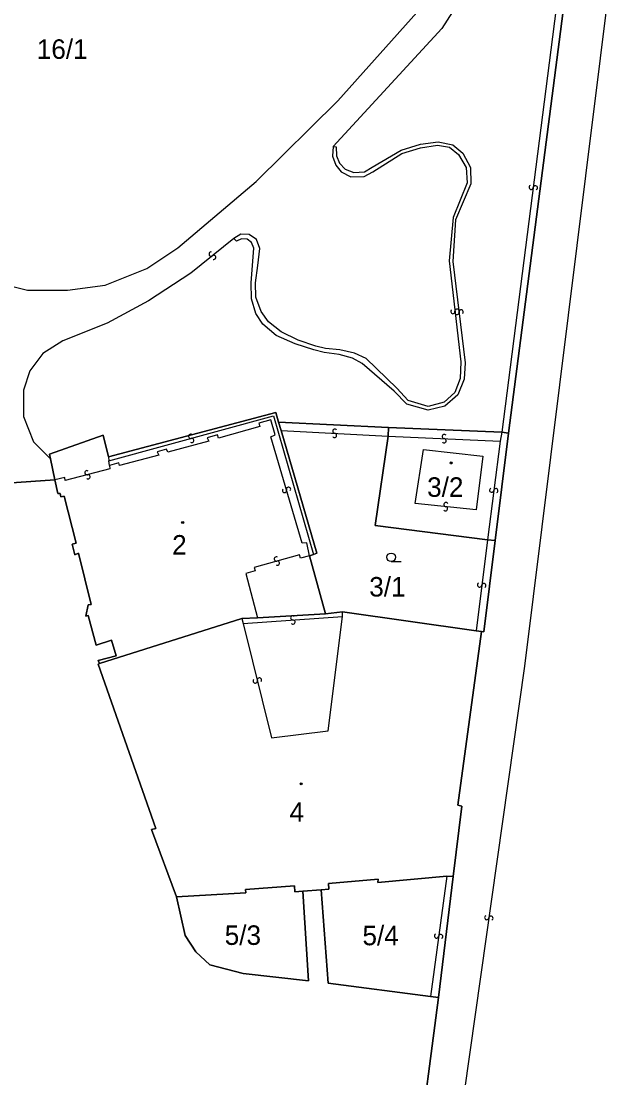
# Model space of a CAD drawing. Extents: x -600309 to -598967, y -1161267 to -1160292.
# Drawn here: x -599140.1 to -599088.5, y -1161050.3 to -1160958.3 of the extents above; entities that cross this region are included whole.
import ezdxf

# ---------------------------------------------------------------- set-up
doc = ezdxf.new("R2010")
doc.units = 0
for name, color, linetype in [('Level 1', 7, 'Continuous'), ('Level 13', 7, 'Continuous'), ('Level 3', 7, 'Continuous'), ('Level 4', 7, 'Continuous'), ('Level 5', 7, 'Continuous'), ('Level 60', 7, 'Continuous')]:
    doc.layers.add(name, color=color, linetype=linetype)

msp = doc.modelspace()

# ---------------------------------------------------------------- linework, layer by layer
at = {"layer": 'Level 1'}
for points in [[(-599090.81, -1160941.28), (-599097.65, -1160994.22)], [(-599132.49, -1160996.29), (-599117.92, -1160992.41), (-599117.67, -1160993.27)], [(-599117.67, -1160993.27), (-599117.46, -1160993.99)], [(-599117.67, -1160993.27), (-599108.11, -1160993.72)], [(-599117.46, -1160993.99), (-599114.35, -1161004.67), (-599114.63, -1161004.77)], [(-599108.11, -1160993.72), (-599108.12, -1160994.48)], [(-599108.11, -1160993.72), (-599098.24, -1160994.14)], [(-599137.53, -1160996.44), (-599137.61, -1160996.05), (-599132.93, -1160994.39), (-599132.49, -1160996.29)], [(-599108.12, -1160994.48), (-599109.26, -1161002.27), (-599099.5, -1161003.5)], [(-599097.65, -1160994.22), (-599098.82, -1161003.55)], [(-599098.24, -1160994.14), (-599097.65, -1160994.22)], [(-599137.16, -1160998.29), (-599137.53, -1160996.44)], [(-599145.53, -1160998.87), (-599137.16, -1160998.29)], [(-599133.27, -1161014.28), (-599133.38, -1161014.02), (-599131.8, -1161013.59), (-599132.22, -1161012.25), (-599133.56, -1161012.67), (-599134.26, -1161010.1), (-599134.45, -1161010.15), (-599134.26, -1161009.17), (-599134, -1161009.14), (-599135.1, -1161004.66), (-599135.42, -1161004.81), (-599135.64, -1161003.89), (-599135.3, -1161003.8), (-599136.34, -1160999.71), (-599136.64, -1160999.76), (-599136.7, -1160999.48), (-599136.89, -1160999.48), (-599137.16, -1160998.29)], [(-599098.82, -1161003.55), (-599099.81, -1161011.5), (-599100.02, -1161011.48)], [(-599099.5, -1161003.5), (-599098.82, -1161003.55)], [(-599114.63, -1161004.77), (-599114.99, -1161004.9)], [(-599114.99, -1161004.9), (-599113.58, -1161009.96)], [(-599120.87, -1161010.35), (-599133.27, -1161014.28)], [(-599119.5, -1161010.28), (-599120.87, -1161010.35)], [(-599113.58, -1161009.96), (-599119.5, -1161010.28)], [(-599112.1, -1161009.78), (-599113.58, -1161009.96)], [(-599100.48, -1161011.42), (-599112.1, -1161009.78)], [(-599100.02, -1161011.48), (-599102.07, -1161026.61), (-599101.73, -1161026.68), (-599102.46, -1161032.82)], [(-599100.02, -1161011.48), (-599100.48, -1161011.42)], [(-599133.27, -1161014.28), (-599133.39, -1161014.34), (-599128.35, -1161028.63), (-599128.73, -1161028.71), (-599126.57, -1161034.58)], [(-599103.03, -1161032.79), (-599109.02, -1161033.35), (-599109, -1161033.04), (-599113.34, -1161033.42), (-599113.31, -1161033.92), (-599113.96, -1161033.97)], [(-599102.46, -1161032.82), (-599103.76, -1161043.36)], [(-599102.46, -1161032.82), (-599103.03, -1161032.79)], [(-599115.56, -1161034.09), (-599116.25, -1161034.14), (-599116.29, -1161033.64), (-599120.56, -1161033.94), (-599120.53, -1161034.24), (-599126.57, -1161034.58)], [(-599126.57, -1161034.58), (-599125.8, -1161037.96), (-599124.88, -1161039.38), (-599123.66, -1161040.5), (-599120.75, -1161041.27), (-599115.08, -1161041.91), (-599115.56, -1161034.09)], [(-599113.96, -1161033.97), (-599115.56, -1161034.09)], [(-599113.96, -1161033.97), (-599113.35, -1161042.1), (-599104.44, -1161043.25)], [(-599103.76, -1161043.36), (-599105.64, -1161057.73)], [(-599104.44, -1161043.25), (-599103.76, -1161043.36)]]:
    msp.add_lwpolyline(points, dxfattribs=at)
at = {"layer": 'Level 13'}
for centre, start, end in [((-599095.682, -1160972.816), 119.84302, 352.43302), ((-599095.317, -1160972.865), 300.05748, 172.15547), ((-599123.545, -1160978.626), 75.98584, 308.57584), ((-599123.316, -1160978.915), 256.20029, 128.29829), ((-599102.503, -1160983.63), 133.69091, 6.28091), ((-599102.143, -1160983.701), 134.05983, 6.64983), ((-599102.137, -1160983.591), 313.90536, 186.00336), ((-599101.777, -1160983.66), 314.27428, 186.37228), ((-599112.779, -1160994.046), 34.36961, 266.4676), ((-599125.327, -1160994.492), 52.73598, 284.83398), ((-599125.232, -1160994.848), 232.52153, 105.11153), ((-599112.8, -1160994.414), 214.15515, 86.74515), ((-599103.24, -1160994.506), 34.84489, 266.94289), ((-599103.259, -1160994.874), 214.63043, 87.22043), ((-599134.355, -1160997.662), 51.67744, 284.26744), ((-599134.265, -1160998.019), 231.89189, 103.98989), ((-599117.157, -1160999.211), 143.89603, 15.99403), ((-599116.803, -1160999.108), 323.68158, 196.27158), ((-599099.122, -1160999.175), 119.72972, 352.31972), ((-599098.757, -1160999.226), 299.94418, 172.04218), ((-599103.1, -1161000.437), 31.03134, 263.62134), ((-599103.141, -1161000.803), 211.2458, 83.3438), ((-599117.869, -1161005.172), 52.71979, 285.30979), ((-599117.772, -1161005.528), 232.93424, 105.03224), ((-599100.173, -1161007.437), 120.1045, 352.6945), ((-599099.807, -1161007.484), 300.31896, 172.41696), ((-599116.441, -1161010.296), 41.27473, 273.37272), ((-599116.418, -1161010.664), 221.06027, 93.65027), ((-599119.699, -1161015.793), 140.99111, 13.58111), ((-599119.341, -1161015.708), 321.20556, 193.30356), ((-599099.552, -1161036.393), 119.08489, 351.67489), ((-599099.188, -1161036.448), 299.29935, 171.39734), ((-599103.922, -1161037.995), 119.48113, 352.07113), ((-599103.557, -1161038.046), 299.69558, 171.79358)]:
    msp.add_arc(centre, 0.184, start, end, dxfattribs=at)
at = {"layer": 'Level 3'}
for points in [[(-599237.16, -1160924.23), (-599217.67, -1160913.88), (-599211.9, -1160912.1), (-599205.67, -1160911.66), (-599162.67, -1160915.7), (-599146.88, -1160917.38), (-599132.9, -1160919.94), (-599119.14, -1160923.19), (-599114.23, -1160925.05), (-599109.69, -1160927.43), (-599105.45, -1160930.09), (-599102.83, -1160932.05), (-599099.44, -1160935.38), (-599096.48, -1160939.5), (-599095.29, -1160943.46), (-599096.44, -1160948), (-599103.45, -1160958.99), (-599112.91, -1160969.26)], [(-599085.6, -1160920.54), (-599085.49, -1160923.44), (-599085.84, -1160930.8), (-599090.96, -1160971.81), (-599096.26, -1161014.5), (-599102.48, -1161058.35)], [(-599167.37, -1160964.08), (-599145.71, -1160979.34), (-599143.04, -1160980.89), (-599139.54, -1160981.78), (-599136.05, -1160981.78), (-599132.77, -1160981.34), (-599129.15, -1160979.87), (-599126.44, -1160978.08), (-599119.63, -1160972.32), (-599112.51, -1160965.29), (-599105.65, -1160957.58), (-599100.74, -1160950.13), (-599100.79, -1160948.38), (-599101.42, -1160946.69), (-599102.51, -1160945.5), (-599103.95, -1160944.85), (-599105.64, -1160944.69), (-599120.09, -1160944.82), (-599133.48, -1160945.79), (-599158.21, -1160948.49)], [(-599092.77, -1160951.53), (-599098.24, -1160994.14)], [(-599112.91, -1160969.26), (-599112.65, -1160969.29), (-599112.63, -1160970.06), (-599112.36, -1160970.72), (-599111.88, -1160971.23), (-599111.13, -1160971.52), (-599110.2, -1160971.47), (-599109.53, -1160971.07), (-599107, -1160969.57), (-599105.33, -1160969.06), (-599103.77, -1160968.85), (-599102.51, -1160969.1), (-599101.64, -1160969.83), (-599100.97, -1160971.08), (-599100.93, -1160972.5), (-599102.27, -1160975.63), (-599102.49, -1160979.26), (-599101.42, -1160988.1), (-599101.53, -1160989.53), (-599102.06, -1160990.88), (-599103.2, -1160991.86), (-599104.65, -1160992.21), (-599106.51, -1160991.7), (-599107.62, -1160990.57), (-599110.41, -1160988.15), (-599111.23, -1160987.68), (-599112.41, -1160987.37), (-599113.7, -1160987.2), (-599114.61, -1160986.97), (-599116.22, -1160986.45), (-599117.88, -1160985.71), (-599119.05, -1160984.74), (-599119.66, -1160983.79), (-599120.03, -1160982.51), (-599120.05, -1160981.14), (-599119.94, -1160979.62), (-599119.84, -1160978.1), (-599120.03, -1160977.63), (-599120.41, -1160977.33), (-599120.9, -1160977.3), (-599121.33, -1160977.49), (-599121.56, -1160977.27)], [(-599112.91, -1160969.26), (-599112.97, -1160970.1), (-599112.7, -1160970.89), (-599112.22, -1160971.47), (-599111.39, -1160971.9), (-599110.23, -1160971.87), (-599109.48, -1160971.46), (-599106.95, -1160969.88), (-599105.33, -1160969.39), (-599103.85, -1160969.13), (-599102.78, -1160969.32), (-599102.01, -1160969.97), (-599101.34, -1160971.1), (-599101.25, -1160972.42), (-599102.48, -1160975.44), (-599102.83, -1160979.2), (-599101.82, -1160988.02), (-599101.86, -1160989.47), (-599102.32, -1160990.67), (-599103.25, -1160991.51), (-599104.66, -1160991.89), (-599106.4, -1160991.38), (-599107.39, -1160990.3), (-599110.05, -1160987.72), (-599111.05, -1160987.25), (-599112.33, -1160986.96), (-599113.6, -1160986.85), (-599114.42, -1160986.65), (-599115.96, -1160986.11), (-599117.45, -1160985.4), (-599118.54, -1160984.51), (-599119.19, -1160983.61), (-599119.64, -1160982.39), (-599119.68, -1160981.14), (-599119.49, -1160979.63), (-599119.31, -1160978.13), (-599119.6, -1160977.36), (-599120.23, -1160976.92), (-599120.95, -1160976.9), (-599121.56, -1160977.27)], [(-599121.56, -1160977.27), (-599125.3, -1160980.28), (-599129.01, -1160982.71), (-599132.59, -1160984.64), (-599136.45, -1160986.18), (-599138.18, -1160987.29), (-599139.33, -1160988.78), (-599139.88, -1160990.47), (-599139.89, -1160992.76), (-599139, -1160994.96), (-599137.53, -1160996.44)], [(-599132.45, -1160996.64), (-599118.11, -1160992.7), (-599114.63, -1161004.77)], [(-599114.99, -1161004.9), (-599115.22, -1161003.77), (-599115.61, -1161003.8), (-599118.36, -1160994.53), (-599117.97, -1160994.35), (-599118.34, -1160993.05), (-599119.4, -1160993.35), (-599119.31, -1160993.64), (-599122.89, -1160994.66), (-599122.99, -1160994.37), (-599123.88, -1160994.61), (-599123.73, -1160994.91), (-599127.31, -1160995.87), (-599127.42, -1160995.61), (-599128.24, -1160995.84), (-599128.1, -1160996.12), (-599131.53, -1160997.04), (-599131.58, -1160996.8), (-599132.4, -1160997.02)], [(-599117.46, -1160993.99), (-599108.12, -1160994.48)], [(-599108.12, -1160994.48), (-599098.38, -1160994.91)], [(-599098.38, -1160994.91), (-599099.5, -1161003.5)], [(-599098.24, -1160994.14), (-599098.38, -1160994.91)], [(-599105.05, -1160995.63), (-599099.89, -1160996.22), (-599100.46, -1161000.9), (-599105.77, -1161000.33), (-599105.05, -1160995.63)], [(-599132.49, -1160996.29), (-599132.45, -1160996.64)], [(-599132.4, -1160997.02), (-599132.45, -1160996.64)], [(-599132.4, -1160997.02), (-599132.36, -1160997.33), (-599136.26, -1160998.34), (-599136.27, -1160998.08), (-599137.16, -1160998.29)], [(-599099.5, -1161003.5), (-599100.48, -1161011.42)], [(-599114.99, -1161004.9), (-599115.76, -1161005.11), (-599115.85, -1161004.8), (-599119.8, -1161005.9), (-599119.71, -1161006.21), (-599120.52, -1161006.44), (-599119.5, -1161010.28)], [(-599120.87, -1161010.35), (-599120.75, -1161010.78)], [(-599120.75, -1161010.78), (-599112.1, -1161010.19)], [(-599120.75, -1161010.78), (-599118.3, -1161020.73), (-599113.35, -1161020.13), (-599112.1, -1161010.19)], [(-599112.1, -1161010.19), (-599112.1, -1161009.78)], [(-599103.03, -1161032.79), (-599104.44, -1161043.25)]]:
    msp.add_lwpolyline(points, dxfattribs=at)
at = {"layer": 'Level 5'}
msp.add_line((-599107.88, -1161005.4), (-599107.005, -1161005.4), dxfattribs=at)
for centre, radius in [((-599102.64, -1160996.81), 0.09), ((-599102.64, -1160996.81), 0.0521), ((-599126.02, -1161001.99), 0.09), ((-599126.02, -1161001.99), 0.0521), ((-599107.88, -1161005.025), 0.375), ((-599115.7, -1161024.75), 0.09), ((-599115.7, -1161024.75), 0.0521)]:
    msp.add_circle(centre, radius, dxfattribs=at)
at = {"layer": 'Level 60'}
for points in [[(-599105.64, -1161057.73), (-599103.76, -1161043.36), (-599102.46, -1161032.82), (-599101.73, -1161026.68), (-599102.07, -1161026.61), (-599100.02, -1161011.48), (-599099.81, -1161011.5), (-599098.82, -1161003.55), (-599097.65, -1160994.22), (-599090.81, -1160941.28), (-599089.82, -1160931.23), (-599089.07, -1160926.46), (-599088.82, -1160920.31), (-599085.6, -1160920.54)], [(-599090.81, -1160941.28), (-599097.65, -1160994.22), (-599098.24, -1160994.14), (-599108.11, -1160993.72), (-599117.67, -1160993.27), (-599117.92, -1160992.41), (-599132.49, -1160996.29), (-599132.93, -1160994.39), (-599137.61, -1160996.05), (-599137.53, -1160996.44), (-599137.16, -1160998.29), (-599145.53, -1160998.87), (-599145.8, -1160995.78), (-599145.9, -1160990.81), (-599158.73, -1160982.53), (-599172.33, -1160971.47), (-599174.52, -1160969.21), (-599176.24, -1160966.62), (-599177.34, -1160964.13), (-599177.98, -1160961.52), (-599178.93, -1160953.98)], [(-599145.53, -1160998.87), (-599137.16, -1160998.29), (-599136.89, -1160999.48), (-599136.7, -1160999.48), (-599136.64, -1160999.76), (-599136.34, -1160999.71), (-599135.3, -1161003.8), (-599135.64, -1161003.89), (-599135.42, -1161004.81), (-599135.1, -1161004.66), (-599134, -1161009.14), (-599134.26, -1161009.17), (-599134.45, -1161010.15), (-599134.26, -1161010.1), (-599133.56, -1161012.67), (-599132.22, -1161012.25), (-599131.8, -1161013.59), (-599133.38, -1161014.02), (-599133.27, -1161014.28), (-599133.39, -1161014.34), (-599128.35, -1161028.63), (-599128.73, -1161028.71), (-599126.57, -1161034.58), (-599125.8, -1161037.96), (-599124.88, -1161039.38), (-599123.66, -1161040.5), (-599120.75, -1161041.27), (-599115.08, -1161041.91), (-599115.56, -1161034.09), (-599113.96, -1161033.97), (-599113.35, -1161042.1), (-599104.44, -1161043.25), (-599103.76, -1161043.36), (-599105.64, -1161057.73)]]:
    msp.add_lwpolyline(points, dxfattribs=at)
for points in [[(-599137.61, -1160996.05), (-599132.93, -1160994.39), (-599132.49, -1160996.29), (-599117.92, -1160992.41), (-599117.67, -1160993.27), (-599117.46, -1160993.99), (-599114.35, -1161004.67), (-599114.63, -1161004.77), (-599114.99, -1161004.9), (-599113.58, -1161009.96), (-599119.5, -1161010.28), (-599120.87, -1161010.35), (-599133.27, -1161014.28), (-599133.38, -1161014.02), (-599131.8, -1161013.59), (-599132.22, -1161012.25), (-599133.56, -1161012.67), (-599134.26, -1161010.1), (-599134.45, -1161010.15), (-599134.26, -1161009.17), (-599134, -1161009.14), (-599135.1, -1161004.66), (-599135.42, -1161004.81), (-599135.64, -1161003.89), (-599135.3, -1161003.8), (-599136.34, -1160999.71), (-599136.64, -1160999.76), (-599136.7, -1160999.48), (-599136.89, -1160999.48), (-599137.16, -1160998.29), (-599137.53, -1160996.44)], [(-599117.46, -1160993.99), (-599117.67, -1160993.27), (-599108.11, -1160993.72), (-599108.12, -1160994.48), (-599109.26, -1161002.27), (-599099.5, -1161003.5), (-599098.82, -1161003.55), (-599099.81, -1161011.5), (-599100.02, -1161011.48), (-599100.48, -1161011.42), (-599112.1, -1161009.78), (-599113.58, -1161009.96), (-599114.99, -1161004.9), (-599114.63, -1161004.77), (-599114.35, -1161004.67)], [(-599108.12, -1160994.48), (-599108.11, -1160993.72), (-599098.24, -1160994.14), (-599097.65, -1160994.22), (-599098.82, -1161003.55), (-599099.5, -1161003.5), (-599109.26, -1161002.27)], [(-599119.5, -1161010.28), (-599113.58, -1161009.96), (-599112.1, -1161009.78), (-599100.48, -1161011.42), (-599100.02, -1161011.48), (-599102.07, -1161026.61), (-599101.73, -1161026.68), (-599102.46, -1161032.82), (-599103.03, -1161032.79), (-599109.02, -1161033.35), (-599109, -1161033.04), (-599113.34, -1161033.42), (-599113.31, -1161033.92), (-599113.96, -1161033.97), (-599115.56, -1161034.09), (-599116.25, -1161034.14), (-599116.29, -1161033.64), (-599120.56, -1161033.94), (-599120.53, -1161034.24), (-599126.57, -1161034.58), (-599128.73, -1161028.71), (-599128.35, -1161028.63), (-599133.39, -1161014.34), (-599133.27, -1161014.28), (-599120.87, -1161010.35)], [(-599103.03, -1161032.79), (-599102.46, -1161032.82), (-599103.76, -1161043.36), (-599104.44, -1161043.25), (-599113.35, -1161042.1), (-599113.96, -1161033.97), (-599113.31, -1161033.92), (-599113.34, -1161033.42), (-599109, -1161033.04), (-599109.02, -1161033.35)], [(-599116.25, -1161034.14), (-599115.56, -1161034.09), (-599115.08, -1161041.91), (-599120.75, -1161041.27), (-599123.66, -1161040.5), (-599124.88, -1161039.38), (-599125.8, -1161037.96), (-599126.57, -1161034.58), (-599120.53, -1161034.24), (-599120.56, -1161033.94), (-599116.29, -1161033.64)]]:
    msp.add_lwpolyline(points, close=True, dxfattribs=at)

# ---------------------------------------------------------------- texts
at = {"layer": 'Level 4'}
for s, p in [('16/1', (-599138.72, -1160961.63)), ('3/2', (-599104.74, -1160999.76)), ('2', (-599126.94, -1161004.79)), ('3/1', (-599109.78, -1161008.44)), ('4', (-599116.72, -1161028.05)), ('5/3', (-599122.36, -1161038.77)), ('5/4', (-599110.37, -1161038.8))]:
    msp.add_text(s, height=1.7, dxfattribs=at).set_placement(p)

doc.saveas('drawing.dxf')
